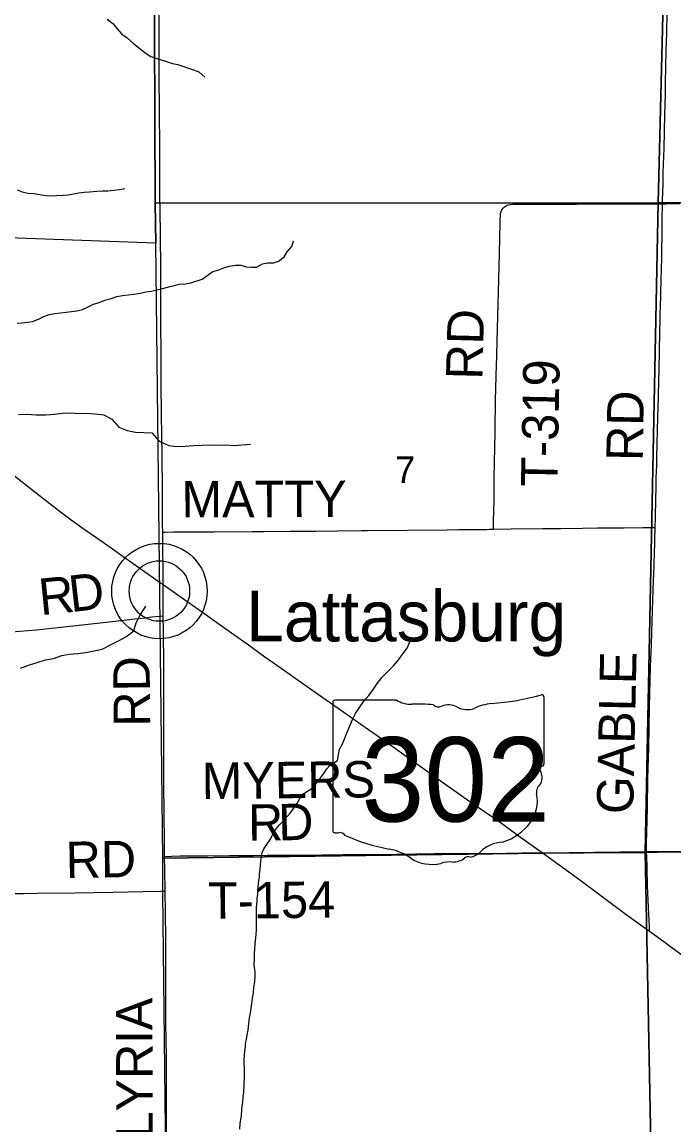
# Model space of a CAD drawing. Extents: x 1985906 to 2360102, y 891258 to 1222054.
# Drawn here: x 2075633 to 2081001, y 1044417 to 1053500 of the extents above; entities that cross this region are included whole.
import ezdxf

# ---------------------------------------------------------------- set-up
doc = ezdxf.new("R2010")
doc.units = 0
for name, color, linetype in [('GM_X_County_Road', 7, 'Continuous'), ('GM_X_County_Road_Text', 7, 'Continuous'), ('GM_X_Minor_River', 7, 'Continuous'), ('GM_X_Section', 7, 'Continuous'), ('GM_X_Section_Text', 7, 'Continuous'), ('GM_X_State_Location', 7, 'Continuous'), ('GM_X_State_Route', 7, 'Continuous'), ('GM_X_State_Shield', 7, 'Continuous'), ('GM_X_Township_Road', 7, 'Continuous'), ('GM_X_Township_Road_Text', 7, 'Continuous'), ('GM_X_Unincorporated', 7, 'Continuous'), ('GM_X_Unincorporated_Location', 7, 'Continuous'), ('GM_X_Unincorporated_Text', 7, 'Continuous')]:
    doc.layers.add(name, color=color, linetype=linetype)

msp = doc.modelspace()

# ---------------------------------------------------------------- linework, layer by layer
at = {"layer": 'GM_X_County_Road'}
for points in [[(2076794.5, 1048610.4), (2076794, 1048648.1), (2076793.6, 1048833.9), (2076793.5, 1048866.5)], [(2076799.7, 1047917.8), (2076799.5, 1047962), (2076799.5, 1048067.9), (2076799, 1048205.3), (2076796.1, 1048484.2), (2076794.5, 1048610.4)], [(2076806.1, 1046627.7), (2076804.5, 1046715.1), (2076802.9, 1047011.2), (2076801.1, 1047191), (2076801.2, 1047451.4), (2076800.7, 1047729.6), (2076799.7, 1047917.8)], [(2080776, 1046661), (2080861.8, 1046662.5), (2081337.6, 1046669.7), (2081550.9, 1046672.2), (2081715, 1046674.4), (2081944.7, 1046676.4), (2082207.1, 1046678.9), (2082420.4, 1046680.1), (2082646.1, 1046685.3), (2082880.5, 1046689.6), (2083240.6, 1046693.1), (2083453.9, 1046695.9), (2083554.8, 1046697.2)], [(2076810.5, 1046341.9), (2076808, 1046518.8), (2076806.1, 1046627.7)], [(2079915.3, 1046658), (2079975.9, 1046657.5), (2080166.9, 1046658.7), (2080262.5, 1046659.2), (2080468.2, 1046660.5), (2080691.4, 1046660.8), (2080776, 1046661)], [(2076824.8, 1044221.9), (2076822.4, 1044484.3), (2076821.6, 1044649.3), (2076820.8, 1044979.3), (2076817.9, 1045255.3), (2076817.4, 1045586.2), (2076817.4, 1045698.3), (2076817.4, 1045794.7), (2076817.3, 1045877.3), (2076815.7, 1045954.4), (2076813.1, 1046161.1), (2076810.5, 1046341.9)]]:
    msp.add_lwpolyline(points, dxfattribs=at)
at = {"layer": 'GM_X_Minor_River'}
for points in [[(2076334, 1053524.9), (2076379.6, 1053488.1), (2076417.2, 1053443.4), (2076454.7, 1053400.8), (2076498.4, 1053370.1), (2076552, 1053321.1), (2076601.6, 1053282.3), (2076647.3, 1053245.6), (2076693.1, 1053216.8), (2076735, 1053202.2), (2076777, 1053189.6), (2076823, 1053174.9), (2076871, 1053158.2), (2076915, 1053149.6), (2076957, 1053137), (2077003, 1053120.3), (2077045, 1053107.7), (2077088.9, 1053089.1), (2077136.5, 1053046.2)], [(2075592.9, 1052119), (2075634.8, 1052100.4), (2075678.8, 1052089.7), (2075733, 1052087), (2075775.1, 1052080.4), (2075829.2, 1052071.7), (2075871.3, 1052069.1), (2075919.5, 1052070.5), (2075971.8, 1052073.8), (2076016, 1052077.2), (2076100.6, 1052092.1), (2076144.8, 1052097.6), (2076189.1, 1052101), (2076249.4, 1052106.2), (2076295.6, 1052109.6), (2076337.8, 1052111.1), (2076388.1, 1052114.4), (2076434.4, 1052121.8), (2076478.7, 1052129.2)], [(2077563.9, 1051482.2), (2077612.5, 1051507.6), (2077656.8, 1051517.1), (2077703, 1051516.5), (2077745.4, 1051532), (2077792, 1051565.5), (2077814.7, 1051607.3), (2077853.5, 1051651), (2077868.2, 1051697)], [(2075591.2, 1051020.5), (2075633.4, 1051022), (2075677.7, 1051027.4), (2075719.9, 1051034.9), (2075768.4, 1051054.3), (2075812.9, 1051073.8), (2075855.3, 1051091.3), (2075901.6, 1051100.7), (2075947.9, 1051104.1), (2075996.2, 1051111.5), (2076084.7, 1051122.4), (2076129, 1051133.8), (2076177.5, 1051155.3), (2076222, 1051176.8), (2076266.4, 1051190.2), (2076312.9, 1051209.7), (2076357.2, 1051221.2), (2076413.7, 1051238.5), (2076460, 1051247.9), (2076552.6, 1051258.7), (2076606.9, 1051268), (2076651.3, 1051279.5), (2076695.5, 1051284.9), (2076743.9, 1051294.3), (2076790.2, 1051305.8), (2076840.6, 1051319.1), (2076884.9, 1051330.6), (2076927.3, 1051340.1), (2076977.5, 1051343.4), (2077021.8, 1051352.9), (2077114.7, 1051383.8), (2077203.9, 1051446.8), (2077252.3, 1051458.2), (2077294.7, 1051475.7), (2077337.1, 1051489.2), (2077389.4, 1051496.6), (2077435.6, 1051497.9), (2077479.6, 1051485.3), (2077521.7, 1051480.7), (2077563.9, 1051482.2)], [(2075602.5, 1050269.3), (2075672.8, 1050270.4), (2075749.1, 1050265.4), (2075827.4, 1050264.3), (2075899.8, 1050269.4), (2075966.2, 1050278.5), (2076030.5, 1050281.7), (2076094.7, 1050276.8), (2076169, 1050277.8), (2076233.2, 1050272.9), (2076305.4, 1050263.9), (2076373.1, 1050228.9), (2076428.4, 1050163.9), (2076498.3, 1050134.9), (2076566.4, 1050121.9), (2076634.6, 1050119), (2076700.9, 1050118.1), (2076762.2, 1050049), (2076840, 1050011.8), (2076908.1, 1050004.9), (2076976.5, 1050008), (2077046.8, 1050013.1), (2077113.1, 1050014.2), (2077177.4, 1050017.3), (2077243.7, 1050016.5), (2077316, 1050017.5), (2077380.2, 1050012.6), (2077512.9, 1050022.9)], [(2075620.8, 1048178.6), (2075685.4, 1048203.8), (2075758, 1048224.9), (2075826.6, 1048248.1), (2075891, 1048257.3), (2075959.7, 1048284.5), (2076024.1, 1048293.7), (2076090.4, 1048298.8), (2076158.9, 1048307.9), (2076227.3, 1048321.1), (2076291.8, 1048336.3), (2076356.5, 1048367.5), (2076421.3, 1048400.8), (2076486, 1048436.1), (2076553, 1048485.4), (2076572, 1048553.4), (2076607.2, 1048621.2), (2076652.3, 1048688.9)], [(2078248, 1047510.8), (2078270.8, 1047554.8), (2078291.6, 1047602.7), (2078310.4, 1047652.6), (2078333.2, 1047704.5), (2078354, 1047756.5), (2078378.8, 1047804.3), (2078411.6, 1047854.1), (2078448.5, 1047905.8), (2078487.4, 1047953.5), (2078526.3, 1048005.2), (2078557.1, 1048053), (2078595.9, 1048102.7), (2078644.9, 1048152.2), (2078693.7, 1048199.8), (2078732.6, 1048247.4), (2078769.4, 1048297.1), (2078804.3, 1048344.9), (2078825.1, 1048394.8)], [(2078123.4, 1047318.4), (2078143.2, 1047348.6), (2078167.1, 1047376.8), (2078229, 1047419.3), (2078248, 1047510.8)], [(2077425.4, 1044381.9), (2077429.2, 1044430.1), (2077433.1, 1044458.3), (2077438.9, 1044494.4), (2077442.6, 1044542.6), (2077444.5, 1044572.8), (2077450.3, 1044602.9), (2077454.1, 1044653.1), (2077457.9, 1044683.2), (2077461.6, 1044739.5), (2077461.5, 1044767.6), (2077463.3, 1044795.7), (2077463.1, 1044831.8), (2077464.9, 1044876), (2077462.7, 1044920.2), (2077462.5, 1044958.3), (2077464.3, 1044988.4), (2077468.1, 1045028.6), (2077472, 1045058.7), (2077473.8, 1045088.9), (2077479.7, 1045121), (2077485.5, 1045157.2), (2077493.3, 1045201.4), (2077499, 1045251.6), (2077506.8, 1045299.8), (2077512.6, 1045340), (2077518.4, 1045378.2), (2077524.2, 1045418.3), (2077530, 1045460.5), (2077537.8, 1045504.8), (2077541.5, 1045548.9), (2077549.3, 1045599.2), (2077553.1, 1045645.4), (2077552.9, 1045679.5), (2077546.7, 1045713.6), (2077544.5, 1045739.7), (2077546.3, 1045785.9), (2077546.1, 1045822), (2077549.8, 1045874.2), (2077555.5, 1045934.5), (2077561.3, 1045986.7), (2077563.1, 1046024.9), (2077562.4, 1046155.4), (2077562.1, 1046209.6), (2077567.9, 1046257.8), (2077569.7, 1046283.9), (2077573.6, 1046314), (2077575.4, 1046346.2), (2077577.3, 1046376.3), (2077583, 1046426.5), (2077586.8, 1046458.6), (2077588.7, 1046488.8), (2077592.5, 1046516.9), (2077596.3, 1046561.1), (2077602.1, 1046609.3), (2077609.8, 1046657.5), (2077623.7, 1046691.7), (2077647.5, 1046725.9), (2077677.4, 1046770.2), (2077689.3, 1046796.4), (2077703.1, 1046822.6), (2077725, 1046854.8), (2077752.9, 1046889), (2077794.7, 1046933.4), (2077840.6, 1046985.8), (2077876.4, 1047034.2), (2077894.3, 1047060.4), (2077920.1, 1047104.6), (2077943.9, 1047140.9), (2078029.8, 1047195.5), (2078059.7, 1047233.8), (2078093.5, 1047278.1), (2078123.4, 1047318.4)]]:
    msp.add_lwpolyline(points, dxfattribs=at)
at = {"layer": 'GM_X_Section'}
for points in [[(2076709.3, 1056959.8), (2076727.4, 1052008.9), (2076733, 1051678.7), (2074064.9, 1051773.8), (2072209.3, 1051803.2), (2071995, 1054235.3), (2071578.8, 1056903.6)], [(2076709.3, 1056959.8), (2080993.8, 1056974.6), (2080871.9, 1052011.1), (2076727.4, 1052008.9)], [(2082018.5, 1056973.6), (2086651.2, 1056998.1), (2086497, 1052076.4), (2080871.9, 1052011.1), (2080993.8, 1056974.6)], [(2080871.9, 1052011.1), (2086497, 1052076.4), (2086354.3, 1046700.2), (2080765.1, 1046666.9)], [(2076727.4, 1052008.9), (2080871.9, 1052011.1), (2080765.1, 1046666.9), (2076791, 1046615.4), (2076733, 1051678.7)], [(2080765.1, 1046666.9), (2086354.3, 1046700.2), (2086388.5, 1041335.2), (2080867.4, 1041292.2)], [(2076791, 1046615.4), (2080765.1, 1046666.9), (2080867.4, 1041292.2), (2076849.2, 1041248.6), (2076792.4, 1046329.3)]]:
    msp.add_lwpolyline(points, close=True, dxfattribs=at)
at = {"layer": 'GM_X_State_Route'}
for points in [[(2076793.5, 1048866.5), (2076794.1, 1048903.6), (2076794.4, 1048921.9), (2076794.8, 1048946.9), (2076795.1, 1048967.1), (2076794.5, 1049003.3), (2076793.7, 1049056.7), (2076792.8, 1049099.6), (2076792.2, 1049146.3), (2076791, 1049299.5), (2076790.5, 1049355), (2076789.8, 1049441.1), (2076789.2, 1049526.7), (2076788.4, 1049641.3), (2076787, 1049936.6), (2076781.8, 1050264.6), (2076778.2, 1050527), (2076777.7, 1050674.5), (2076776.2, 1051117.4), (2076775.4, 1051445.4), (2076772.2, 1051773.4), (2076768, 1052084.9), (2076767.4, 1052478.5), (2076764.4, 1052757.3), (2076760.8, 1053068.8), (2076761, 1053298.4), (2076760.8, 1053563.7)], [(2081088, 1045799.3), (2080876.4, 1045954.6), (2080801, 1046009.2), (2080597.4, 1046156.8), (2080399.7, 1046303.5), (2080215.2, 1046440.3), (2080057.1, 1046557.5), (2079915.3, 1046658), (2079749.2, 1046775.7), (2079550.3, 1046920.5), (2079347.3, 1047059.7), (2079132.7, 1047210.9), (2078612.1, 1047582.8), (2078423.5, 1047714), (2078236, 1047846.7), (2078074.9, 1047959.8), (2077765.5, 1048175.9), (2077631.6, 1048270.8), (2077485.2, 1048376.3), (2077284.2, 1048518.3), (2077111.2, 1048643), (2076869.9, 1048813), (2076793.5, 1048866.5), (2076762.5, 1048888.2), (2076640.6, 1048971.5), (2076547, 1049038.1), (2076293, 1049218.3), (2076145.1, 1049321.7), (2076037.7, 1049397.2), (2075959.1, 1049456.6), (2075725.5, 1049637.2), (2075377.3, 1049910.8)]]:
    msp.add_lwpolyline(points, dxfattribs=at)
at = {"layer": 'GM_X_State_Shield'}
for p, q in [((2078190.7, 1047897.3), (2078190.7, 1046840.6)), ((2078717.4, 1047915.5), (2078207.8, 1047915.5)), ((2079930.9, 1047388.9), (2079930.9, 1047941.6)), ((2079930.7, 1047389), (2079930.9, 1047388.9))]:
    msp.add_line(p, q, dxfattribs=at)
for centre, major_axis, start_param, end_param in [((2078210.6, 1047899.5), (20.2, 0), 1.712693, 3.28349), ((2078838.8, 1048038.1), (195.5, 0), 4.042523, 4.731795), ((2078903.6, 1047322.2), (702, 0), 1.404758, 1.657858), ((2079063, 1047905), (56.4, 0), 3.836095, 5.185415), ((2079145.8, 1047782.9), (117.3, 0), 0.950623, 2.079405), ((2079546.4, 1047592.7), (371.3, 0), 1.699011, 2.107814), ((2079311, 1049356), (1845.5, 0), 4.814394, 5.042369), ((2079911.6, 1047943.9), (19.4, 0), 6.141152, 7.989035), ((2079297.2, 1047950.4), (141.1, 0), 4.081561, 5.145723), ((2079926.4, 1047348.3), (30, 0), 1.883978, 3.671073), ((2079735.7, 1047278.5), (180, 0), 5.934695, 6.695948), ((2079910.2, 1047386.8), (20.7, 0), 5.05454, 6.418171), ((2079414.4, 1047087.3), (461.6, 0), 5.101752, 6.440018), ((2080000.3, 1047157.6), (130.9, 0), 2.387724, 3.262537), ((2078210.8, 1046838.3), (20.3, 0), 3.00124, 4.508301), ((2078213.9, 1046946.4), (155.2, 0), 4.665946, 4.897461), ((2078245.6, 1046779.7), (56, 0), 0.519207, 1.627899), ((2078952.2, 1047729), (1332.7, 0), 4.195997, 4.488961), ((2078554.9, 1046365.9), (417, 0), 0.823519, 1.323587), ((2079609, 1046544), (252.8, 0), 1.647645, 2.488434), ((2079005.9, 1046774.4), (264.6, 0), 4.026481, 4.996735), ((2079178.1, 1046695.3), (141, 0), 4.691044, 5.507374), ((2079305.6, 1046593), (39.7, 0), 1.147584, 2.315152), ((2079288.7, 1046738.2), (149.1, 0), 4.937069, 5.64225), ((2079158.8, 1046409.1), (217.4, 0), 1.495662, 1.94098)]:
    msp.add_ellipse(centre, major_axis=major_axis, ratio=0.8, start_param=start_param, end_param=end_param, dxfattribs=at)
at = {"layer": 'GM_X_Township_Road'}
for points in [[(2080906.5, 1052002.7), (2080907.2, 1052032.2), (2080910.9, 1052163.4), (2080913.4, 1052261.8), (2080919.4, 1052458.6), (2080926.1, 1052737.5), (2080930.2, 1052905.2), (2080931.7, 1052986.1), (2080932.2, 1053014.7), (2080934.1, 1053115), (2080935.3, 1053180.5), (2080936.1, 1053217), (2080937.6, 1053276.1), (2080939.3, 1053327.3), (2080942.5, 1053425.5), (2080945.6, 1053556.5), (2080948.1, 1053671.3), (2080950.3, 1053824), (2080951, 1053851.8), (2080958.2, 1054128.8), (2080962.6, 1054292.1), (2080966.1, 1054421.4), (2080972.2, 1054606.2), (2080974, 1054661.9)], [(2079514.4, 1049323.6), (2079514.2, 1049354.9), (2079514.9, 1049384.4), (2079519.2, 1049565.4), (2079521.4, 1049746), (2079527.9, 1050123), (2079532.4, 1050401.8), (2079534.3, 1050469.8), (2079537.8, 1050596.7), (2079539.3, 1050662.1), (2079541.7, 1050760.4), (2079547.3, 1050973.4), (2079558.6, 1051383.3), (2079563.5, 1051596.5), (2079569.8, 1051842.4), (2079569.8, 1051875.1), (2079571.3, 1051907.9), (2079573.5, 1051924.2), (2079577.8, 1051940.1), (2079584.7, 1051954.8), (2079594.2, 1051968), (2079606.1, 1051979), (2079619.9, 1051987.6), (2079635.1, 1051993.4), (2079651.2, 1051996.8), (2079673.8, 1051999.8), (2079737.1, 1052000.7), (2079807.5, 1052000.7), (2079864.8, 1052000.6), (2079919.1, 1052001.2), (2079984.8, 1052000.8), (2080198, 1052001.2), (2080411.3, 1052001.7), (2080788.5, 1052003.1), (2080906.5, 1052002.7)], [(2080846.2, 1049337.2), (2080848.1, 1049420.6), (2080851.4, 1049569.9), (2080855.3, 1049668.2), (2080855.6, 1049750.1), (2080859, 1049848), (2080860.8, 1049945.9), (2080862.4, 1049994.3), (2080866.3, 1050174.2), (2080866.9, 1050206.9), (2080867.7, 1050222.9), (2080869.4, 1050271.1), (2080870.6, 1050303.1), (2080871.5, 1050335.5), (2080872.5, 1050399.4), (2080873.4, 1050430.7), (2080876.1, 1050543.4), (2080878.4, 1050639.8), (2080882.2, 1050793.5), (2080882.8, 1050824.8), (2080884.8, 1050911.6), (2080888.2, 1051082.4), (2080890.5, 1051166.9), (2080892.7, 1051245.9), (2080893.5, 1051299.7), (2080894.6, 1051346.6), (2080895.9, 1051386.6), (2080897.9, 1051452.6), (2080899.9, 1051569.8), (2080900.8, 1051616.7), (2080903.2, 1051755.6), (2080904, 1051872), (2080906.5, 1052002.7)], [(2080906.5, 1052002.7), (2080936.1, 1052002.5), (2081051.6, 1052005.3)], [(2076791, 1049299.5), (2076807.8, 1049299.7), (2076879, 1049300.8), (2076992.8, 1049301.8), (2077075.2, 1049301.9), (2077215.1, 1049302.3), (2077526.7, 1049305), (2077625.1, 1049305.3), (2077838.3, 1049306.7), (2077969.5, 1049307.7), (2078051.2, 1049308.5), (2078231.1, 1049310.6), (2078427.5, 1049311.8), (2078476.5, 1049312.4), (2079132.4, 1049319.1), (2079230.6, 1049320.8), (2079345.3, 1049322), (2079460.3, 1049322.2), (2079479.7, 1049322.7), (2079514.4, 1049323.6)], [(2079514.4, 1049323.6), (2079660.8, 1049326.1), (2079921.8, 1049329.3), (2080068.6, 1049329.9), (2080248.2, 1049332.2), (2080372.3, 1049333.8), (2080459.8, 1049334.9), (2080590, 1049335.6), (2080746.5, 1049337.5), (2080772.5, 1049337.5), (2080802.9, 1049337.5), (2080835, 1049337.3), (2080846.2, 1049337.2)], [(2080776, 1046661), (2080775.8, 1046678.4), (2080775.8, 1046711.4), (2080775.9, 1046736.6), (2080778, 1046829.5), (2080782.6, 1047026.3), (2080786.8, 1047272.4), (2080793, 1047518.5), (2080799.8, 1047863), (2080808.4, 1048191.1), (2080815.2, 1048371.5), (2080821.4, 1048568.3), (2080827.3, 1048732.3), (2080830.4, 1048830.2), (2080834.4, 1048959.6), (2080836.8, 1049029.8), (2080840.5, 1049139.3), (2080842.4, 1049197.4), (2080844.6, 1049261.7), (2080845.6, 1049306.9), (2080846.2, 1049337.2)], [(2074488.8, 1048313.4), (2074491.3, 1048327.1), (2074496.8, 1048342.6), (2074504.8, 1048356.9), (2074515.3, 1048369.6), (2074528, 1048379.9), (2074542.6, 1048387.3), (2074558.4, 1048391.8), (2074574.7, 1048394.2), (2074774.3, 1048408.9), (2074994.8, 1048427.9), (2075360.9, 1048459.7), (2075460.3, 1048470.4), (2075546.2, 1048478.2), (2075750.3, 1048495.5), (2075902.3, 1048510.3), (2076225.3, 1048545.8), (2076400.7, 1048566.7), (2076563.1, 1048584), (2076647.3, 1048593.5), (2076702, 1048600.5), (2076764.3, 1048607.2), (2076794.5, 1048610.4)], [(2076806.1, 1046627.7), (2076864.1, 1046631.3), (2076935.3, 1046632.1), (2077160.1, 1046633.7), (2077340.3, 1046635.7), (2077536.9, 1046636.9), (2077651.6, 1046637.9), (2077930, 1046639.6), (2078274.1, 1046643.6), (2078716.3, 1046648.2), (2079027.5, 1046651.7), (2079338.8, 1046652.4), (2079486.2, 1046653.3), (2079748.3, 1046657.2), (2079915.3, 1046658)], [(2080801, 1046009.2), (2080800, 1046043.1), (2080797, 1046108), (2080795, 1046150.4), (2080788.5, 1046269.4), (2080784.2, 1046390.1), (2080779.9, 1046535.1), (2080776.4, 1046629.8), (2080776, 1046661)], [(2074926.2, 1046319.4), (2075052.3, 1046321.9), (2075216.5, 1046324.7), (2075430, 1046324.2), (2075643.5, 1046323.9), (2075758.4, 1046325.9), (2076070.5, 1046328.3), (2076382.4, 1046334.5), (2076628.8, 1046338.7), (2076776.5, 1046341.3), (2076810.5, 1046341.9)]]:
    msp.add_lwpolyline(points, dxfattribs=at)
at = {"layer": 'GM_X_Unincorporated'}
for radius in [392.8, 249]:
    msp.add_circle((2076763.8, 1048813.9), radius, dxfattribs=at)
at = {"layer": 'GM_X_Unincorporated_Location'}
msp.add_line((2076763.8, 1048813.9), (2076763.8, 1048813.9), dxfattribs=at)

# ---------------------------------------------------------------- texts
at = {"layer": 'GM_X_County_Road_Text'}
for s, rotation, p in [('RD', 90.49796, (2076688.1, 1047698.6)), ('ELYRIA', 90.18088, (2076710.1, 1044038.2))]:
    msp.add_text(s, height=300, rotation=rotation, dxfattribs=at).set_placement(p)
at = {"layer": 'GM_X_Section_Text'}
msp.add_text('7', height=221, rotation=0.00001, dxfattribs=at).set_placement((2078705.8, 1049702.5))
at = {"layer": 'GM_X_State_Location'}
for s in ['s', 'r']:
    msp.add_text(s, height=1, dxfattribs=at).set_placement((2079041.2, 1047298.7))
msp.add_text('302', height=1, rotation=0.00001, dxfattribs=at).set_placement((2078688.2, 1047226))
at = {"layer": 'GM_X_State_Shield'}
msp.add_text('302', height=696.1, dxfattribs=at).set_placement((2078426.9, 1046915.1))
at = {"layer": 'GM_X_Township_Road_Text'}
for s, rotation, p in [('RD', 88.52538, (2079423.1, 1050552.8)), ('T-319', 88.89233, (2080040.4, 1049670.8)), ('RD', 89.011, (2080743.8, 1049883.2)), ('MATTY', 0.1926, (2076946.1, 1049419.9)), ('D', 6.57779, (2076035.3, 1048639.7)), ('R', 5.75875, (2075785.5, 1048614.5)), ('GABLE', 88.75929, (2080664.6, 1046974.8)), ('MYERS', 0.59551, (2077113.5, 1047100.5)), ('R', 0.59715, (2077495.2, 1046757.2)), ('D', 1.31169, (2077745.6, 1046759.8)), ('RD', 0.98328, (2075994.5, 1046449.2)), ('T-154', 0.57047, (2077164.7, 1046114.2))]:
    msp.add_text(s, height=300, rotation=rotation, dxfattribs=at).set_placement(p)
at = {"layer": 'GM_X_Unincorporated_Text'}
msp.add_text('Lattasburg', height=417, rotation=0.00001, dxfattribs=at).set_placement((2077478.2, 1048399))

doc.saveas('drawing.dxf')
